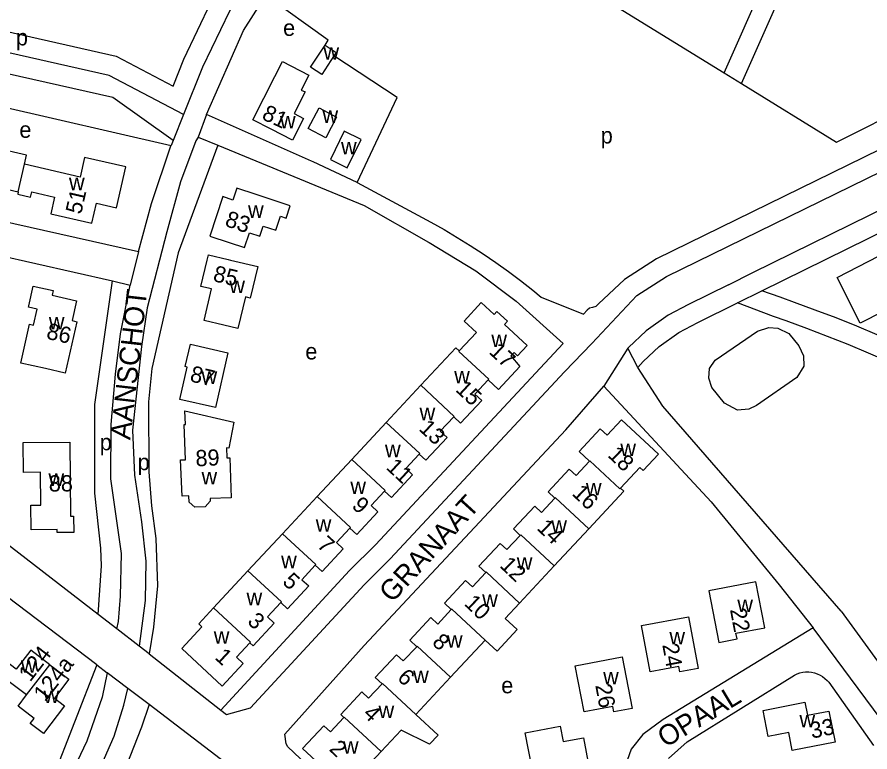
# Model space of a CAD drawing. Extents: x 159441 to 162086, y 388175 to 389787.
# Drawn here: x 160414.4 to 160624.6, y 388628.7 to 388809.9 of the extents above; entities that cross this region are included whole.
import ezdxf

# ---------------------------------------------------------------- set-up
doc = ezdxf.new("R2010")
doc.units = 0
for name, color, linetype in [('BLT_Basislijn', 7, 'Continuous'), ('BLT_Bebouwing', 7, 'Continuous'), ('BLT_Centroide', 7, 'Continuous'), ('BLT_Huisnummer', 7, 'Continuous'), ('BLT_Huisnummer_ tussenligend', 7, 'Continuous'), ('BLT_Onderverdeling_panden', 7, 'Continuous'), ('BLT_Straatnaam', 7, 'Continuous')]:
    doc.layers.add(name, color=color, linetype=linetype)

msp = doc.modelspace()

# ---------------------------------------------------------------- linework, layer by layer
at = {"layer": 'BLT_Basislijn'}
for p, q in [((160350.09, 388801.77), (160452.41, 388778.23)), ((160588.7, 388796.16), (160592.99, 388793.51)), ((160595.81, 388746.9), (160691.81, 388794.23)), ((160598.02, 388742.41), (160694.02, 388789.74)), ((160455.49, 388785.92), (160452.89, 388779.44)), ((160461.14, 388785.88), (160459.07, 388780.3)), ((160459.07, 388780.3), (160463.94, 388778.3)), ((160452.89, 388779.44), (160452.41, 388778.23)), ((160344.03, 388774.68), (160444.4, 388752.09)), ((160498.29, 388769.16), (160487.45, 388774.21)), ((160341.61, 388766.65), (160437.93, 388744.84)), ((160444.4, 388752.09), (160442.32, 388743.85)), ((160589.75, 388743.9), (160595.81, 388746.9)), ((160437.93, 388744.84), (160442.32, 388743.85)), ((160591.97, 388739.42), (160598.02, 388742.41)), ((160602.49, 388740.82), (160598.02, 388742.41)), ((160543.63, 388740.89), (160554.07, 388736.62)), ((160600.86, 388736.09), (160591.97, 388739.42)), ((160556.13, 388729.41), (160549.38, 388722.42)), ((160565.01, 388728.26), (160559.06, 388718.9)), ((160567.43, 388723.49), (160565.01, 388728.26)), ((160439.01, 388659.06), (160434.4, 388662.62)), ((160444.52, 388654.85), (160439.01, 388659.06)), ((160447.01, 388652.92), (160444.52, 388654.85)), ((160447.01, 388652.92), (160464.67, 388639.05)), ((160434.09, 388650.2), (160436.61, 388648.26)), ((160441.74, 388644.38), (160436.61, 388648.26)), ((160579.63, 388631.25), (160606.01, 388647.65)), ((160614.48, 388645.9), (160625.55, 388630.29)), ((160446.99, 388640.39), (160441.74, 388644.38)), ((160477.4, 388617.22), (160446.99, 388640.39)), ((160574.99, 388627.13), (160579.63, 388631.25))]:
    msp.add_line(p, q, dxfattribs=at)
for points in [[(160588.7, 388796.16), (160629.46, 388888.01), (160629.57, 388888.42), (160629.38, 388888.83), (160599.22, 388907.83)], [(160592.99, 388793.51), (160633.93, 388885.76)], [(160452.91, 388792.91), (160455.56, 388799.54), (160462.32, 388813.67), (160465.89, 388820.14), (160488.25, 388856.2), (160496.41, 388870.64)], [(160500.7, 388868.06), (160492.55, 388853.65), (160470.2, 388817.61), (160466.77, 388811.39), (160460.14, 388797.53), (160455.49, 388785.92)], [(160461.14, 388785.88), (160470.24, 388806.6), (160475.72, 388815.33)], [(160490.35, 388802.99), (160491.11, 388804.21), (160475.72, 388815.33)], [(160558.36, 388814.9), (160588.7, 388796.16)], [(160452.89, 388779.44), (160438.06, 388790.08), (160351.81, 388809.46)], [(160407.2, 388807.4), (160438.89, 388800.25), (160452.91, 388792.91)], [(160685.97, 388806.09), (160572.07, 388750.33), (160564.11, 388745.18), (160557.72, 388739.17), (160557.1, 388738.59), (160556.3, 388738.33), (160555.54, 388738.13), (160554.95, 388737.62), (160554.07, 388736.62)], [(160455.49, 388785.92), (160437.15, 388795.51), (160404.72, 388802.84)], [(160556.13, 388729.41), (160567.21, 388741.23), (160574.53, 388745.97), (160688.18, 388801.6)], [(160498.29, 388769.16), (160508.1, 388790.04), (160492.55, 388800.36)], [(160592.99, 388793.51), (160616.41, 388779.05), (160635.03, 388788.4)], [(160487.45, 388774.21), (160487.01, 388774.4), (160461.14, 388785.88)], [(160459.07, 388780.3), (160458.5, 388779.42), (160454.73, 388769.3), (160451.33, 388756.96), (160446.51, 388738.21), (160445.07, 388728.71), (160442.89, 388708.05), (160443.35, 388696.99), (160445.07, 388685.5), (160446.14, 388675.74), (160445.98, 388666.03), (160444.52, 388654.85)], [(160444.4, 388752.09), (160447.61, 388763.94), (160452.37, 388778.14), (160452.41, 388778.23)], [(160463.94, 388778.3), (160454.16, 388751.79), (160447.68, 388723.3), (160446.85, 388715.05), (160446.88, 388697.79), (160447.58, 388689.37), (160448.63, 388681.34), (160449.08, 388669.69), (160448.05, 388659.5), (160447.01, 388652.92)], [(160463.94, 388778.3), (160500, 388763.49), (160515.86, 388754.44)], [(160498.29, 388769.16), (160516.4, 388759.37), (160519.69, 388757.51), (160522.94, 388755.58), (160526.15, 388753.58), (160529.32, 388751.51), (160532.44, 388749.38), (160535.52, 388747.18), (160538.55, 388744.92), (160541.53, 388742.59), (160543.63, 388740.89)], [(160616.55, 388745.71), (160639.68, 388757.6), (160645.4, 388746.2), (160622.27, 388734.44), (160616.55, 388745.71)], [(160515.86, 388754.44), (160516.03, 388754.34), (160527.52, 388747.33), (160537.45, 388739.85), (160549.05, 388729.39)], [(160434.4, 388662.62), (160435.23, 388674.61), (160435.07, 388679), (160433.64, 388692.53), (160433.64, 388714.42), (160437.93, 388744.84)], [(160439.01, 388659.06), (160439.46, 388660.86), (160439.95, 388667.14), (160440.17, 388677.68), (160437.57, 388696.1), (160437.62, 388709.48), (160438.67, 388721.9), (160439.94, 388731.78), (160442.32, 388743.85)], [(160589.75, 388743.9), (160579.94, 388739.05), (160574.92, 388736.42), (160569.46, 388732.55), (160565.17, 388728.44), (160565.01, 388728.26)], [(160645.85, 388722.67), (160641.46, 388724.8), (160636.5, 388727.13), (160631.5, 388729.39), (160626.46, 388731.57), (160621.4, 388733.68), (160616.3, 388735.72), (160611.18, 388737.68), (160606.03, 388739.57), (160602.49, 388740.82)], [(160567.43, 388723.49), (160568.75, 388724.95), (160572.66, 388728.69), (160577.53, 388732.15), (160582.21, 388734.59), (160591.97, 388739.42)], [(160653.8, 388712.97), (160648.97, 388715.49), (160644.11, 388717.95), (160639.21, 388720.34), (160634.27, 388722.65), (160629.31, 388724.89), (160624.31, 388727.06), (160619.27, 388729.15), (160614.21, 388731.17), (160609.12, 388733.11), (160604, 388734.98), (160600.86, 388736.09)], [(160464.67, 388639.05), (160496.4, 388673.45), (160502.81, 388679.78), (160549.05, 388729.39)], [(160617.52, 388663.48), (160573.58, 388713.95), (160567.43, 388723.49)], [(160464.67, 388639.05), (160466.06, 388637.97), (160471.97, 388639.59), (160500, 388669.97), (160506.39, 388676.3), (160549.38, 388722.42)], [(160493.43, 388618.43), (160481.15, 388629.99), (160480.74, 388630.7), (160480.4, 388633.11), (160500, 388654.99), (160549.7, 388708.11), (160559.06, 388718.9)], [(160559.06, 388718.9), (160585.47, 388690.39), (160602.26, 388669.95), (160610.64, 388659.29)], [(160434.4, 388662.62), (160390.86, 388696.23), (160329.32, 388710.24)], [(160434.09, 388650.2), (160387.46, 388685.52), (160364.7, 388691.05)], [(160617.52, 388663.48), (160632.4, 388642.94), (160656.13, 388605.81), (160678.82, 388564.2), (160684.54, 388552.29), (160686.24, 388548.56)], [(160610.64, 388659.29), (160573.72, 388636.77), (160568.63, 388633.01), (160565.76, 388629.45), (160564.33, 388625.22), (160564.33, 388620.29), (160570.74, 388588.68), (160500.14, 388574.52), (160500, 388576.63), (160493.43, 388618.43)], [(160679.24, 388548.33), (160677.41, 388552.41), (160671.99, 388563.35), (160668.7, 388569.13), (160666.3, 388574.31), (160654.37, 388595.31), (160652.72, 388597.54), (160652.3, 388598.81), (160642.06, 388615.39), (160627.41, 388636.73), (160610.64, 388659.29)], [(160434.09, 388650.2), (160423.11, 388621.9), (160420.97, 388615.76), (160407.61, 388591.11)], [(160436.61, 388648.26), (160435.4, 388642.26), (160431.65, 388631.43), (160414.91, 388596.11), (160410.66, 388588.77)], [(160606.01, 388647.65), (160606.67, 388647.96), (160607.36, 388648.2), (160608.08, 388648.37), (160608.8, 388648.45), (160609.54, 388648.46), (160610.26, 388648.38), (160610.98, 388648.23), (160611.67, 388647.99), (160612.34, 388647.69), (160612.96, 388647.31), (160613.55, 388646.87), (160614.08, 388646.37), (160614.48, 388645.9)], [(160414.8, 388585.59), (160430.86, 388615.6), (160438.34, 388632.63), (160440.76, 388640.24), (160441.74, 388644.38)], [(160446.99, 388640.39), (160445.13, 388634.85), (160438.66, 388618.31), (160419, 388582.37)]]:
    msp.add_lwpolyline(points, dxfattribs=at)
msp.add_lwpolyline([(160586.47, 388725.31), (160596.93, 388732.43), (160599.76, 388733.36), (160601.92, 388733.22), (160604.62, 388731.89), (160607.13, 388728.87), (160608.29, 388726.38), (160608.33, 388723.87), (160606.64, 388721.06), (160596.68, 388714.18), (160594.8, 388713.21), (160592.01, 388712.97), (160588.8, 388714.74), (160585.65, 388718.55), (160584.95, 388720.85), (160585.09, 388723.25)], close=True, dxfattribs=at)
at = {"layer": 'BLT_Bebouwing'}
for p, q in [((160493.1, 388801.18), (160492.55, 388800.36)), ((160492.55, 388800.36), (160489.54, 388795.78)), ((160495.83, 388772.75), (160499.24, 388779.72)), ((160513.95, 388719.12), (160505.43, 388709.97)), ((160505.43, 388709.97), (160496.91, 388700.83)), ((160496.91, 388700.83), (160488.39, 388691.69)), ((160488.39, 388691.69), (160479.88, 388682.54)), ((160546.82, 388674.58), (160555.34, 388683.73)), ((160479.88, 388682.54), (160471.35, 388673.39)), ((160471.35, 388673.39), (160462.84, 388664.25)), ((160529.78, 388656.29), (160521.26, 388647.14)), ((160521.26, 388647.14), (160512.73, 388637.99))]:
    msp.add_line(p, q, dxfattribs=at)
for points in [[(160489.54, 388795.78), (160486.79, 388797.58), (160490.35, 388802.99)], [(160490.35, 388802.99), (160493.1, 388801.18)], [(160485.41, 388791.46), (160482.7, 388786.13), (160485.05, 388784.93), (160482.31, 388779.56), (160477.06, 388782.29), (160472.51, 388784.59), (160475.24, 388789.94), (160477.96, 388795.26), (160479.85, 388798.95), (160486.38, 388795.61), (160484.5, 388791.92), (160485.41, 388791.46)], [(160490.51, 388780.14), (160486.21, 388782.43), (160488.91, 388787.49)], [(160488.91, 388787.49), (160493.21, 388785.19), (160490.51, 388780.14)], [(160499.24, 388779.72), (160495.09, 388781.76), (160491.67, 388774.79), (160495.83, 388772.75)], [(160416.27, 388773.6), (160416.79, 388775.87), (160408.85, 388777.68), (160407.92, 388773.59), (160394.61, 388776.62), (160392.7, 388768.25), (160408.62, 388764.62), (160409.38, 388768.02), (160414.75, 388766.82)], [(160434.04, 388763.99), (160438.92, 388762.86), (160441.23, 388773), (160431.09, 388775.32), (160429.98, 388770.44), (160416.27, 388773.6)], [(160473.38, 388766.17), (160468.64, 388767.76), (160467.62, 388764.78), (160465.18, 388765.63), (160461.97, 388755.9), (160466.71, 388754.32), (160470.49, 388753.06), (160471.71, 388756.72), (160474.27, 388755.87), (160475.1, 388758.39), (160478.24, 388757.35), (160479.38, 388760.78), (160480.8, 388760.31), (160481.79, 388763.35), (160473.38, 388766.17)], [(160414.75, 388766.82), (160414.6, 388766.21), (160417.75, 388765.47), (160418.06, 388766.82), (160423.7, 388765.53), (160422.76, 388761.43), (160432.9, 388759.1), (160434.04, 388763.99)], [(160466.47, 388750.13), (160467.03, 388750), (160473.75, 388748.41), (160471.89, 388740.62), (160470.72, 388740.9), (160468.88, 388733.12), (160465.39, 388733.95), (160460.52, 388735.1), (160462.37, 388742.89), (160459.76, 388743.5), (160461.3, 388750), (160461.6, 388751.28), (160466.47, 388750.13)], [(160426.32, 388722.15), (160421.44, 388723.24), (160415.37, 388724.6), (160417.52, 388734.2), (160418.49, 388733.98), (160419.38, 388737.92), (160417.24, 388738.39), (160417.31, 388738.72), (160418.4, 388743.6), (160423.34, 388742.48), (160423.07, 388741.32), (160429.11, 388739.94), (160428, 388735.07), (160429.16, 388734.79), (160426.32, 388722.15)], [(160523.4, 388727.6), (160527.64, 388732.16), (160524.62, 388734.94), (160528.83, 388739.51), (160532, 388736.57), (160532.69, 388737.31), (160535.28, 388734.9), (160534.58, 388734.15), (160540.18, 388728.94), (160537.78, 388726.42), (160536.95, 388727.21), (160536.15, 388726.38), (160538.37, 388723.72), (160533.13, 388718.12), (160530.57, 388720.49)], [(160523.4, 388727.6), (160522.57, 388728.37), (160513.95, 388719.12)], [(160530.57, 388720.49), (160527.24, 388716.94), (160528.95, 388715.38), (160523.73, 388709.78), (160522.05, 388711.35)], [(160522.05, 388711.35), (160518.76, 388707.79), (160520.42, 388706.23), (160515.19, 388700.64), (160513.58, 388702.15)], [(160555.52, 388700.43), (160552.96, 388702.8), (160558.19, 388708.41), (160559.88, 388706.84), (160563.4, 388710.6), (160572.49, 388702.14), (160568.74, 388698.11), (160567.93, 388698.87), (160563.15, 388693.74)], [(160427.48, 388705.13), (160427.61, 388686.87), (160428.37, 388686.88), (160428.4, 388682.84), (160424.34, 388682.8), (160424.34, 388683.58), (160417.88, 388683.53), (160417.83, 388689.59), (160420.27, 388689.61), (160420.21, 388697.68), (160416.01, 388697.64), (160415.95, 388705.04), (160427.48, 388705.13)], [(160513.58, 388702.15), (160510.28, 388698.63), (160511.89, 388697.09), (160506.69, 388691.49), (160505.03, 388693.04)], [(160547.01, 388691.28), (160545.33, 388692.85), (160550.55, 388698.45), (160552.24, 388696.89), (160555.52, 388700.43)], [(160563.15, 388693.74), (160563.96, 388692.99), (160555.34, 388683.73)], [(160505.03, 388693.04), (160501.71, 388689.48), (160503.37, 388687.93), (160498.17, 388682.34), (160496.48, 388683.9)], [(160538.47, 388682.13), (160536.79, 388683.7), (160542.02, 388689.3), (160543.7, 388687.73), (160547.01, 388691.28)], [(160496.48, 388683.9), (160493.19, 388680.34), (160494.85, 388678.79), (160489.64, 388673.19), (160487.94, 388674.78)], [(160530, 388672.96), (160528.27, 388674.56), (160533.48, 388680.15), (160535.18, 388678.62), (160538.47, 388682.13)], [(160487.94, 388674.78), (160484.65, 388671.19), (160486.34, 388669.65), (160481.13, 388664.05), (160479.48, 388665.59)], [(160546.82, 388674.58), (160538.3, 388665.44)], [(160521.44, 388663.82), (160519.76, 388665.41), (160524.97, 388671.01), (160526.66, 388669.44), (160530, 388672.96)], [(160596.55, 388670.7), (160584.94, 388668.48), (160587.36, 388655.73), (160591.9, 388656.6), (160591.63, 388658.01), (160598.7, 388659.36), (160596.55, 388670.7)], [(160471.84, 388655.66), (160468.52, 388652.1), (160470.18, 388650.53), (160464.97, 388644.95), (160455.03, 388654.23), (160460.02, 388659.59), (160459.2, 388660.35), (160462.84, 388664.25)], [(160479.48, 388665.59), (160476.2, 388662.04), (160477.81, 388660.5), (160472.62, 388654.9), (160471.84, 388655.66)], [(160538.3, 388665.44), (160534.76, 388661.64), (160537.71, 388658.88), (160532.74, 388653.54), (160529.78, 388656.29)], [(160512.93, 388654.68), (160511.24, 388656.27), (160516.44, 388661.86), (160518.14, 388660.24), (160521.44, 388663.82)], [(160579.94, 388662.04), (160582.3, 388649.3), (160577.81, 388648.47), (160577.56, 388649.83), (160570.46, 388648.51), (160568.35, 388659.9), (160579.94, 388662.04)], [(160422.53, 388650.24), (160417.85, 388653.81), (160414.26, 388649.17), (160411.79, 388651.05)], [(160504.43, 388645.49), (160502.71, 388647.11), (160507.93, 388652.71), (160509.57, 388651.16), (160512.93, 388654.68)], [(160563.59, 388652.2), (160566, 388639.45), (160561.51, 388638.61), (160561.26, 388639.96), (160554.17, 388638.62), (160552.01, 388650), (160563.59, 388652.2)], [(160422.53, 388650.24), (160427.23, 388646.67), (160423.67, 388642), (160426.15, 388640.1), (160420.93, 388633.27), (160417.71, 388635.72), (160418.69, 388637.01), (160414.72, 388640.04), (160416.76, 388642.8)], [(160416.76, 388642.8), (160412.19, 388646.28), (160410.4, 388643.94), (160407.85, 388645.88)], [(160495, 388637.25), (160494.2, 388637.95), (160499.41, 388643.55), (160501.08, 388642), (160504.43, 388645.49)], [(160504.21, 388628.84), (160500.59, 388624.95), (160499.75, 388625.73), (160494.76, 388620.37), (160484.79, 388629.62), (160490.01, 388635.21), (160491.68, 388633.67), (160495, 388637.25)], [(160512.73, 388637.99), (160518.22, 388632.87), (160516.06, 388630.62), (160509.1, 388634.09), (160504.21, 388628.84)]]:
    msp.add_lwpolyline(points, dxfattribs=at)
for points in [[(160457.16, 388729.24), (160466.4, 388727.12), (160463.35, 388713.66), (160454.54, 388715.66), (160456.39, 388723.63), (160455.89, 388723.74)], [(160455.81, 388712.79), (160467.85, 388710.04), (160466.64, 388703.63), (160466.05, 388703.67), (160466.13, 388701.22), (160466.91, 388701.24), (160467.22, 388691.36), (160462.03, 388691.2), (160462.05, 388690.57), (160460.78, 388689.15), (160458.25, 388689.06), (160456.86, 388690.35), (160456.77, 388691.87), (160455.12, 388691.78), (160454.71, 388700.73), (160455.99, 388700.77), (160455.61, 388709.45), (160455.95, 388709.45)], [(160598.32, 388638.99), (160608.59, 388641.01), (160609.24, 388637.78), (160614.52, 388638.8), (160616.08, 388631.18), (160605.51, 388629.11), (160604.62, 388633.55), (160599.59, 388632.53)], [(160539.67, 388633.41), (160548.31, 388635.12), (160549.06, 388631.32), (160554.03, 388632.24), (160555.36, 388625.11), (160556.76, 388625.45), (160557.63, 388620.93), (160544.95, 388618.46), (160543.63, 388625.12), (160541.4, 388624.68)]]:
    msp.add_lwpolyline(points, close=True, dxfattribs=at)
at = {"layer": 'BLT_Onderverdeling_panden'}
for p, q in [((160414.75, 388766.82), (160416.27, 388773.6)), ((160416.76, 388642.8), (160422.53, 388650.24))]:
    msp.add_line(p, q, dxfattribs=at)
for points in [[(160523.4, 388727.6), (160523.29, 388727.49), (160530.72, 388720.65), (160530.57, 388720.49)], [(160513.95, 388719.12), (160522.17, 388711.47), (160522.05, 388711.35)], [(160505.43, 388709.97), (160513.7, 388702.28), (160513.58, 388702.15)], [(160496.91, 388700.83), (160505.15, 388693.16), (160505.03, 388693.04)], [(160563.15, 388693.74), (160563.04, 388693.63), (160555.62, 388700.54), (160555.52, 388700.43)], [(160488.39, 388691.69), (160496.61, 388684.04), (160496.48, 388683.9)], [(160555.34, 388683.73), (160547.11, 388691.39), (160547.01, 388691.28)], [(160479.88, 388682.54), (160488.07, 388674.91), (160487.94, 388674.78)], [(160546.82, 388674.58), (160538.58, 388682.25), (160538.47, 388682.13)], [(160471.35, 388673.39), (160479.6, 388665.72), (160479.48, 388665.59)], [(160538.3, 388665.44), (160530.1, 388673.07), (160530, 388672.96)], [(160462.84, 388664.25), (160471.94, 388655.77), (160471.84, 388655.66)], [(160529.78, 388656.29), (160521.56, 388663.95), (160521.44, 388663.82)], [(160521.26, 388647.14), (160513.04, 388654.79), (160512.93, 388654.68)], [(160512.73, 388637.99), (160504.54, 388645.61), (160504.43, 388645.49)], [(160504.21, 388628.84), (160495.09, 388637.34), (160495, 388637.25)]]:
    msp.add_lwpolyline(points, dxfattribs=at)

# ---------------------------------------------------------------- texts
at = {"layer": 'BLT_Centroide'}
for s, p in [('e', (160480.01, 388805.27)), ('p', (160414.15, 388802.91)), ('w', (160489.95, 388799.38)), ('w', (160489.7, 388783.81)), ('w', (160479.24, 388782.44)), ('e', (160415.01, 388780.14)), ('p', (160558.29, 388778.73)), ('w', (160494.28, 388776.04)), ('w', (160427.24, 388767.22)), ('w', (160471.36, 388760.41)), ('w', (160466.75, 388741.84)), ('w', (160422.27, 388732.89)), ('w', (160531.33, 388728.55)), ('e', (160485.48, 388725.49)), ('w', (160459.9, 388719.46)), ('w', (160522.17, 388719.61)), ('w', (160513.64, 388710.5)), ('p', (160434.82, 388703.1)), ('w', (160505.12, 388701.38)), ('w', (160563.12, 388701.66)), ('p', (160444.16, 388698.19)), ('w', (160459.9, 388694.71)), ('w', (160422.17, 388694.33)), ('w', (160496.58, 388692.33)), ('w', (160554.64, 388691.97)), ('w', (160488.05, 388683.03)), ('w', (160546.11, 388682.78)), ('w', (160479.52, 388674.02)), ('w', (160537.6, 388673.66)), ('w', (160471, 388664.91)), ('w', (160529.07, 388664.5)), ('w', (160591.95, 388663.22)), ('w', (160462.92, 388655.41)), ('w', (160575.21, 388655.25)), ('w', (160520.39, 388654.44)), ('w', (160415.36, 388648.28)), ('w', (160512.05, 388645.69)), ('w', (160558.88, 388645.41)), ('e', (160533.77, 388643.19)), ('w', (160420.97, 388640.77)), ('w', (160503.53, 388637.06)), ('w', (160607.27, 388634.78)), ('w', (160494.76, 388628.31))]:
    msp.add_text(s, height=4, dxfattribs=at).set_placement(p)
at = {"layer": 'BLT_Huisnummer'}
for s, rotation, p in [('81', 335.0544, (160474.53, 388784.84)), ('51', 77.0299, (160430.22, 388761.12)), ('83', 341.5376, (160465.45, 388758.47)), ('85', 346.6568, (160462.54, 388744.85)), ('86', 347.2441, (160421.46, 388730.65)), ('17', 317.1514, (160530.55, 388727.13)), ('87', 346.6568, (160456.85, 388720.14)), ('13', 317.1514, (160513.26, 388708.18)), ('89', 2.4996, (160458.49, 388699.13)), ('18', 316.1197, (160559.81, 388701.69)), ('88', 0.4437, (160422.27, 388692.93)), ('9', 317.1514, (160496.72, 388689.15)), ('14', 316.1197, (160542.34, 388683.72)), ('5', 317.1514, (160479.63, 388670.41)), ('10', 316.1197, (160524.44, 388665.09)), ('22', 280.775, (160590.13, 388663.83)), ('1', 317.1514, (160462.98, 388651.82)), ('24', 280.4822, (160573.45, 388655.14)), ('124a', 52.3696, (160421.34, 388640.92)), ('6', 316.1197, (160507.92, 388646.79)), ('26', 280.726, (160556.93, 388645.15)), ('33', 11.6405, (160610.33, 388631.99)), ('2', 316.1197, (160491.17, 388629.25))]:
    msp.add_text(s, height=4, rotation=rotation, dxfattribs=at).set_placement(p)
at = {"layer": 'BLT_Huisnummer_ tussenligend'}
for s, rotation, p in [('15', 317.1514, (160522.28, 388717.84)), ('11', 317.1514, (160505.19, 388698.64)), ('16', 316.1197, (160550.99, 388692.25)), ('7', 317.1514, (160488.18, 388679.45)), ('12', 316.1197, (160533.2, 388674.47)), ('3', 317.1514, (160470.98, 388660.63)), ('8', 316.1197, (160516.51, 388655.49)), ('124', 52.3696, (160417.67, 388645.83)), ('4', 316.1197, (160499.48, 388637.89))]:
    msp.add_text(s, height=4, rotation=rotation, dxfattribs=at).set_placement(p)
at = {"layer": 'BLT_Straatnaam'}
for s, rotation, p in [('AANSCHOT', 83.5072, (160442.34, 388705.55)), ('GRANAAT', 47.5406, (160506.88, 388665.3)), ('OPAAL', 31.215, (160574.24, 388629.66))]:
    msp.add_text(s, height=5, rotation=rotation, dxfattribs=at).set_placement(p)

doc.saveas('drawing.dxf')
